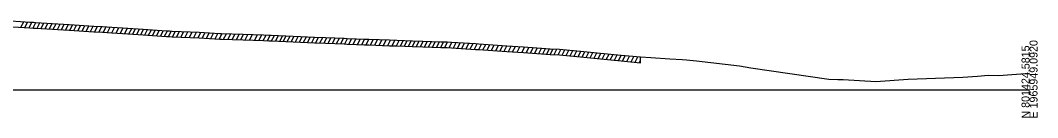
# Model space of a CAD drawing. Extents: x 1017 to 19997, y -1947 to 50737.
# Drawn here: x 12846.9 to 13202.8, y 39490.3 to 39524.4 of the extents above; entities that cross this region are included whole.
import ezdxf

# ---------------------------------------------------------------- set-up
doc = ezdxf.new("R2010")
doc.units = 0
for name, color, linetype in [('RD_GPK_XS_Cell', 7, 'Continuous'), ('RD_XS_ExGround', 7, 'Continuous'), ('RD_XS_ExPaveRet', 7, 'Continuous')]:
    doc.layers.add(name, color=color, linetype=linetype)

msp = doc.modelspace()

# ---------------------------------------------------------------- linework, layer by layer
at = {"layer": 'RD_GPK_XS_Cell'}
msp.add_line((12600, 39500), (13200, 39500), dxfattribs=at)
at = {"layer": 'RD_XS_ExGround'}
msp.add_lwpolyline([(12840.29, 39524.4), (12850.26, 39523.78), (12851.53, 39523.71), (12852.23, 39523.66), (12863.99, 39522.9), (12872.63, 39522.39), (12875.71, 39522.21), (12878.89, 39522.01), (12884.47, 39521.65), (12889.86, 39521.32), (12898.01, 39520.76), (12899.07, 39520.7), (12900.08, 39520.66), (12909.44, 39520.25), (12916.72, 39519.8), (12917.25, 39519.77), (12924.92, 39519.54), (12931.94, 39519.28), (12933.81, 39519.2), (12934.67, 39519.16), (12944.91, 39518.74), (12949.81, 39518.55), (12953.71, 39518.37), (12960.22, 39518.14), (12961.29, 39518.08), (12964.48, 39517.88), (12967.31, 39517.8), (12968.8, 39517.76), (12976.03, 39517.51), (12978.59, 39517.42), (12984.16, 39517.25), (12987.69, 39517.12), (12994.08, 39516.92), (12996.29, 39516.83), (12997.72, 39516.78), (13006.15, 39516.24), (13007.32, 39516.16), (13017.08, 39515.47), (13022.99, 39515.08), (13030.75, 39514.57), (13032.27, 39514.47), (13035.55, 39514.26), (13044.08, 39513.48), (13048.75, 39512.99), (13057.09, 39512.17), (13063.84, 39511.56), (13067.47, 39511.37), (13074.14, 39510.9), (13078.47, 39510.64), (13079.96, 39510.55), (13083.51, 39510.27), (13098.52, 39508.52), (13102.44, 39507.75), (13129.74, 39503.74), (13132.97, 39503.62), (13134.84, 39503.62), (13146.17, 39502.96), (13157.52, 39503.81), (13176.63, 39504.46), (13181.83, 39504.82), (13185.57, 39505.15), (13189.27, 39505.1), (13200, 39505.85)], dxfattribs=at)
at = {"layer": 'RD_XS_ExPaveRet'}
for p, q in [((12847.11, 39521.96), (12848.09, 39523.92)), ((12848.54, 39521.89), (12849.51, 39523.83)), ((12849.95, 39521.8), (12850.92, 39523.74)), ((12851.37, 39521.72), (12852.34, 39523.65)), ((12852.78, 39521.62), (12853.75, 39523.56)), ((12854.2, 39521.53), (12855.16, 39523.47)), ((12855.61, 39521.44), (12856.58, 39523.38)), ((12857.02, 39521.35), (12857.99, 39523.29)), ((12858.43, 39521.26), (12859.4, 39523.19)), ((12859.87, 39521.16), (12860.84, 39523.1)), ((12861.31, 39521.07), (12862.27, 39523.01)), ((12862.74, 39520.98), (12863.71, 39522.91)), ((12864.18, 39520.88), (12865.15, 39522.83)), ((12865.62, 39520.8), (12866.59, 39522.74)), ((12867.06, 39520.71), (12868.04, 39522.66)), ((12868.51, 39520.63), (12869.48, 39522.57)), ((12869.95, 39520.54), (12870.92, 39522.49)), ((12871.44, 39520.46), (12872.41, 39522.4)), ((12872.93, 39520.37), (12873.91, 39522.31)), ((12874.43, 39520.28), (12875.4, 39522.22)), ((12875.93, 39520.19), (12876.9, 39522.13)), ((12877.42, 39520.1), (12878.39, 39522.04)), ((12878.91, 39520.01), (12879.88, 39521.94)), ((12880.4, 39519.91), (12881.37, 39521.85)), ((12881.89, 39519.82), (12882.86, 39521.75)), ((12883.39, 39519.72), (12884.36, 39521.66)), ((12884.9, 39519.62), (12885.87, 39521.56)), ((12886.28, 39519.54), (12887.25, 39521.48)), ((12887.66, 39519.45), (12888.64, 39521.39)), ((12889.05, 39519.37), (12890.02, 39521.31)), ((12890.43, 39519.28), (12891.39, 39521.21)), ((12891.81, 39519.18), (12892.78, 39521.12)), ((12893.21, 39519.09), (12894.17, 39521.02)), ((12894.6, 39518.99), (12895.57, 39520.93)), ((12895.99, 39518.9), (12896.96, 39520.83)), ((12897.39, 39518.8), (12898.36, 39520.74)), ((12898.79, 39518.72), (12899.76, 39520.67)), ((12900.2, 39518.66), (12901.18, 39520.61)), ((12901.61, 39518.59), (12902.59, 39520.55)), ((12903.1, 39518.53), (12904.08, 39520.48)), ((12904.59, 39518.46), (12905.57, 39520.42)), ((12906.09, 39518.4), (12907.07, 39520.35)), ((12907.58, 39518.33), (12908.56, 39520.29)), ((12909.08, 39518.26), (12910.05, 39520.21)), ((12910.56, 39518.18), (12911.54, 39520.12)), ((12912.05, 39518.09), (12913.02, 39520.03)), ((12913.53, 39518), (12914.5, 39519.94)), ((12915.02, 39517.9), (12915.99, 39519.84)), ((12916.51, 39517.81), (12917.49, 39519.77)), ((12918.01, 39517.75), (12919, 39519.72)), ((12919.53, 39517.7), (12920.51, 39519.67)), ((12921.04, 39517.66), (12922.02, 39519.63)), ((12922.55, 39517.61), (12923.53, 39519.58)), ((12924.06, 39517.56), (12925.04, 39519.53)), ((12925.57, 39517.51), (12926.55, 39519.48)), ((12927.14, 39517.46), (12928.12, 39519.42)), ((12928.88, 39517.39), (12929.86, 39519.36)), ((12930.39, 39517.34), (12931.37, 39519.3)), ((12931.9, 39517.28), (12932.88, 39519.24)), ((12933.36, 39517.22), (12934.34, 39519.18)), ((12934.82, 39517.16), (12935.8, 39519.12)), ((12936.24, 39517.1), (12937.22, 39519.06)), ((12937.66, 39517.04), (12938.64, 39519)), ((12938.89, 39516.99), (12939.87, 39518.95)), ((12940.28, 39516.93), (12941.26, 39518.89)), ((12941.71, 39516.88), (12942.69, 39518.84)), ((12943.14, 39516.82), (12944.12, 39518.78)), ((12944.57, 39516.76), (12945.55, 39518.72)), ((12946, 39516.7), (12946.98, 39518.66)), ((12947.43, 39516.65), (12948.41, 39518.61)), ((12948.86, 39516.59), (12949.84, 39518.55)), ((12950.29, 39516.53), (12951.26, 39518.48)), ((12951.71, 39516.46), (12952.69, 39518.42)), ((12953.16, 39516.4), (12954.14, 39518.35)), ((12954.62, 39516.34), (12955.6, 39518.3)), ((12956.08, 39516.29), (12957.06, 39518.25)), ((12957.53, 39516.23), (12958.52, 39518.2)), ((12958.99, 39516.18), (12959.97, 39518.15)), ((12960.45, 39516.13), (12961.42, 39518.07)), ((12961.89, 39516.04), (12962.86, 39517.98)), ((12963.33, 39515.95), (12964.3, 39517.89)), ((12964.82, 39515.87), (12965.81, 39517.84)), ((12966.34, 39515.83), (12967.33, 39517.8)), ((12967.86, 39515.79), (12968.85, 39517.76)), ((12969.38, 39515.74), (12970.36, 39517.71)), ((12970.89, 39515.69), (12971.87, 39517.66)), ((12972.4, 39515.64), (12973.39, 39517.6)), ((12973.92, 39515.59), (12974.9, 39517.55)), ((12975.43, 39515.53), (12976.41, 39517.5)), ((12976.95, 39515.48), (12977.93, 39517.44)), ((12978.48, 39515.42), (12979.46, 39517.39)), ((12979.88, 39515.38), (12980.87, 39517.35)), ((12981.28, 39515.34), (12982.27, 39517.31)), ((12982.69, 39515.29), (12983.67, 39517.27)), ((12984.09, 39515.25), (12985.07, 39517.22)), ((12985.5, 39515.2), (12986.48, 39517.17)), ((12986.91, 39515.15), (12987.9, 39517.12)), ((12988.33, 39515.1), (12989.32, 39517.07)), ((12989.75, 39515.06), (12990.73, 39517.02)), ((12991.17, 39515.01), (12992.15, 39516.98)), ((12992.59, 39514.96), (12993.57, 39516.93)), ((12994.01, 39514.92), (12994.99, 39516.88)), ((12995.43, 39514.86), (12996.41, 39516.83)), ((12996.92, 39514.81), (12997.9, 39516.77)), ((12998.41, 39514.74), (12999.38, 39516.68)), ((12999.89, 39514.65), (13000.86, 39516.58)), ((13001.37, 39514.55), (13002.34, 39516.49)), ((13002.85, 39514.46), (13003.82, 39516.39)), ((13004.33, 39514.36), (13005.3, 39516.3)), ((13005.81, 39514.27), (13006.78, 39516.2)), ((13007.29, 39514.16), (13008.26, 39516.09)), ((13008.77, 39514.06), (13009.74, 39515.99)), ((13010.26, 39513.95), (13011.22, 39515.88)), ((13011.74, 39513.85), (13012.71, 39515.78)), ((13013.22, 39513.74), (13014.19, 39515.68)), ((13014.71, 39513.64), (13015.67, 39515.57)), ((13016.19, 39513.54), (13017.16, 39515.47)), ((13017.67, 39513.43), (13018.64, 39515.37)), ((13019.16, 39513.34), (13020.13, 39515.27)), ((13020.71, 39513.23), (13021.67, 39515.17)), ((13022.42, 39513.12), (13023.39, 39515.06)), ((13023.91, 39513.02), (13024.88, 39514.96)), ((13025.4, 39512.92), (13026.37, 39514.86)), ((13026.85, 39512.83), (13027.81, 39514.77)), ((13028.29, 39512.74), (13029.26, 39514.67)), ((13029.69, 39512.64), (13030.66, 39514.58)), ((13031.09, 39512.55), (13032.06, 39514.49)), ((13032.31, 39512.47), (13033.28, 39514.41)), ((13033.68, 39512.38), (13034.64, 39514.32)), ((13035.09, 39512.29), (13036.05, 39514.21)), ((13036.49, 39512.17), (13037.45, 39514.09)), ((13037.89, 39512.05), (13038.84, 39513.96)), ((13039.28, 39511.92), (13040.24, 39513.83)), ((13040.68, 39511.79), (13041.64, 39513.7)), ((13042.07, 39511.66), (13043.03, 39513.58)), ((13043.47, 39511.54), (13044.42, 39513.44)), ((13044.86, 39511.4), (13045.81, 39513.3)), ((13046.27, 39511.25), (13047.22, 39513.15)), ((13047.68, 39511.1), (13048.63, 39513)), ((13049.09, 39510.96), (13050.04, 39512.86)), ((13050.5, 39510.82), (13051.46, 39512.72)), ((13051.92, 39510.68), (13052.87, 39512.58)), ((13053.33, 39510.54), (13054.28, 39512.44)), ((13054.74, 39510.4), (13055.7, 39512.3)), ((13056.16, 39510.26), (13057.11, 39512.16)), ((13057.62, 39510.12), (13058.58, 39512.03)), ((13059.1, 39509.99), (13060.05, 39511.9)), ((13060.57, 39509.85), (13061.53, 39511.77)), ((13062.04, 39509.72), (13063, 39511.63)), ((13063.84, 39509.56), (13063.84, 39511.56)), ((13063.52, 39509.59), (13063.84, 39510.23))]:
    msp.add_line(p, q, dxfattribs=at)
msp.add_lwpolyline([(12840.29, 39522.4), (12850.26, 39521.78), (12851.53, 39521.71), (12852.23, 39521.66), (12863.99, 39520.9), (12872.63, 39520.39), (12875.71, 39520.21), (12878.89, 39520.01), (12884.47, 39519.65), (12889.86, 39519.32), (12898.01, 39518.76), (12899.07, 39518.7), (12900.08, 39518.66), (12909.44, 39518.25), (12916.72, 39517.8), (12917.25, 39517.77), (12924.92, 39517.54), (12931.94, 39517.28), (12933.81, 39517.2), (12934.67, 39517.16), (12944.91, 39516.74), (12949.81, 39516.55), (12953.71, 39516.37), (12960.22, 39516.14), (12961.29, 39516.08), (12964.48, 39515.88), (12967.31, 39515.8), (12968.8, 39515.76), (12976.03, 39515.51), (12978.59, 39515.42), (12984.16, 39515.25), (12987.69, 39515.12), (12994.08, 39514.92), (12996.29, 39514.83), (12997.72, 39514.78), (13006.15, 39514.24), (13007.32, 39514.16), (13017.08, 39513.47), (13022.99, 39513.08), (13030.75, 39512.57), (13032.27, 39512.47), (13035.55, 39512.26), (13044.08, 39511.48), (13048.75, 39510.99), (13057.09, 39510.17), (13063.84, 39509.56)], dxfattribs=at)

# ---------------------------------------------------------------- texts
at = {"layer": 'RD_GPK_XS_Cell'}
for s, p in [('N 801424.5815', (13200, 39490)), ('E 1965949.0920', (13202.8, 39490))]:
    msp.add_text(s, height=2.8, rotation=90, dxfattribs=at).set_placement(p)

doc.saveas('drawing.dxf')
